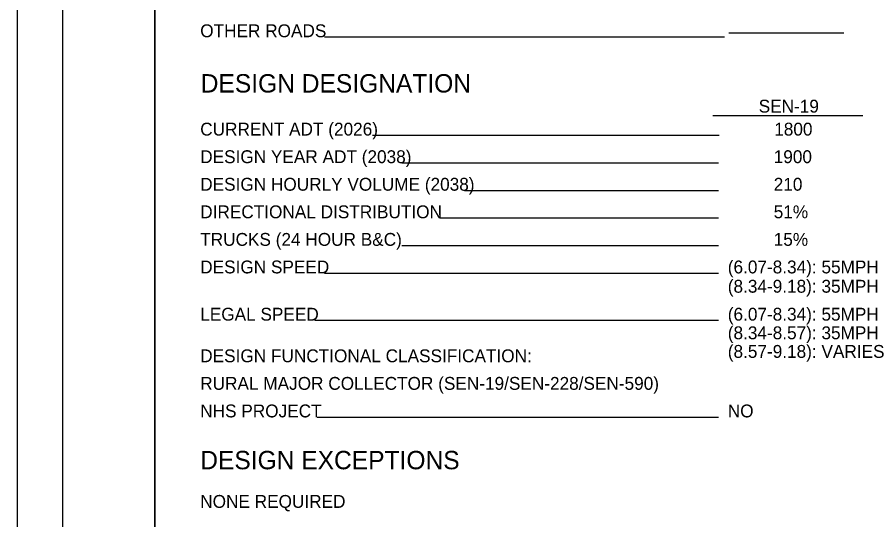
# Model space of a CAD drawing. Extents: x 0 to 34, y 0 to 22.
# Drawn here: x 0 to 9.25, y 5.62 to 11.1 of the extents above; entities that cross this region are included whole.
import ezdxf

# ---------------------------------------------------------------- set-up
doc = ezdxf.new("R2010")
doc.units = 0
for name, color, linetype in [('SH_Border', 7, 'Continuous'), ('SH_Cut_Line', 7, 'Continuous'), ('SH_Data', 7, 'Continuous'), ('SH_Text', 7, 'Continuous')]:
    doc.layers.add(name, color=color, linetype=linetype)

msp = doc.modelspace()

# ---------------------------------------------------------------- linework, layer by layer
at = {"layer": 'SH_Border'}
for points in [[(0.5, 21.5), (1.5, 21.5), (1.5, 0.5), (0.5, 0.5)], [(1.5, 21.5), (33.5, 21.5), (33.5, 0.5), (1.5, 0.5)]]:
    msp.add_lwpolyline(points, close=True, dxfattribs=at)
at = {"layer": 'SH_Cut_Line'}
msp.add_lwpolyline([(0, 0), (34, 0), (34, 22), (0, 22)], close=True, dxfattribs=at)
at = {"layer": 'SH_Data'}
for p, q in [((9, 10.9223), (7.75, 10.9223)), ((7.7, 10.8767), (3.3471, 10.8767)), ((7.6424, 9.8062), (3.871, 9.8062)), ((7.6368, 9.5062), (4.1885, 9.5062)), ((7.6368, 9.2062), (4.8723, 9.2062)), ((7.6368, 8.9062), (4.6037, 8.9062)), ((7.6368, 8.6062), (4.1885, 8.6062)), ((7.6368, 8.3062), (3.346, 8.3062)), ((7.6368, 7.792), (3.2422, 7.792)), ((7.6368, 6.7391), (3.2669, 6.7391))]:
    msp.add_line(p, q, dxfattribs=at)
at = {"layer": 'SH_Text'}
msp.add_line((9.2082, 10.0223), (7.5754, 10.0223), dxfattribs=at)

# ---------------------------------------------------------------- texts
at = {"layer": 'SH_Data'}
msp.add_text('DESIGN DESIGNATION', height=0.2, dxfattribs=at).set_placement((2, 10.2747))
at = {"layer": 'SH_Text'}
for s, height, p in [('OTHER ROADS', 0.14, (1.9944, 10.8767)), ('SEN-19', 0.14, (8.0732, 10.0562)), ('CURRENT ADT (2026)', 0.14, (1.9944, 9.8062)), ('1800', 0.14, (8.2424, 9.8062)), ('DESIGN YEAR ADT (2038)', 0.14, (1.9944, 9.5062)), ('1900', 0.14, (8.2368, 9.5062)), ('DESIGN HOURLY VOLUME (2038)', 0.14, (1.9944, 9.2062)), ('210', 0.14, (8.2368, 9.2062)), ('DIRECTIONAL DISTRIBUTION', 0.14, (1.9944, 8.9062)), ('51%', 0.14, (8.2368, 8.9062)), ('TRUCKS (24 HOUR B&C)', 0.14, (1.9944, 8.6062)), ('15%', 0.14, (8.2368, 8.6062)), ('DESIGN SPEED', 0.14, (1.9944, 8.3062)), ('(6.07-8.34): 55MPH', 0.14, (7.7368, 8.3062)), ('(8.34-9.18): 35MPH', 0.14, (7.7368, 8.0962)), ('LEGAL SPEED', 0.14, (1.9944, 7.792)), ('(6.07-8.34): 55MPH', 0.14, (7.7368, 7.792)), ('(8.34-8.57): 35MPH', 0.14, (7.7368, 7.5895)), ('(8.57-9.18): VARIES', 0.14, (7.7368, 7.387)), ('DESIGN FUNCTIONAL CLASSIFICATION: ', 0.14, (1.9944, 7.3391)), ('RURAL MAJOR COLLECTOR (SEN-19/SEN-228/SEN-590)', 0.14, (1.9944, 7.0391)), ('NHS PROJECT', 0.14, (1.9944, 6.7391)), ('NO', 0.14, (7.7368, 6.7391)), ('DESIGN EXCEPTIONS', 0.2, (1.9944, 6.1744)), ('NONE REQUIRED', 0.14, (1.9944, 5.7544))]:
    msp.add_text(s, height=height, dxfattribs=at).set_placement(p)

doc.saveas('drawing.dxf')
